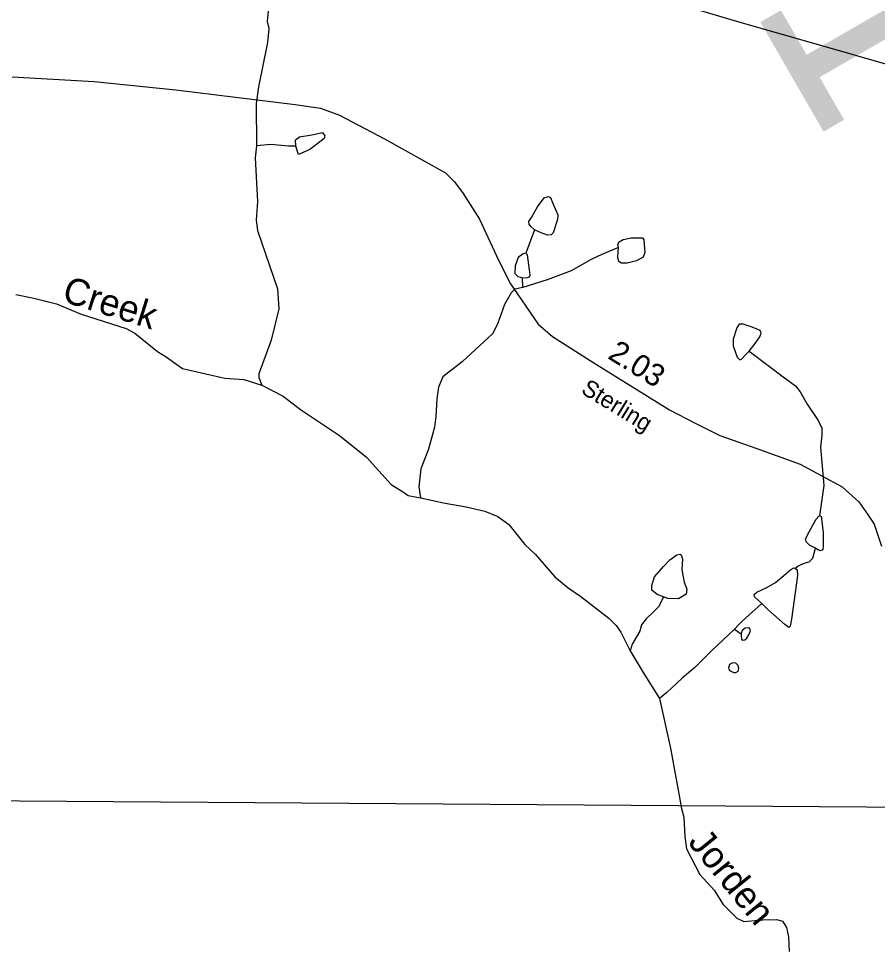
# Model space of a CAD drawing. Extents: x 2056842 to 2160602, y 826753 to 1016856.
# Drawn here: x 2112847 to 2117666, y 946717 to 951923 of the extents above; entities that cross this region are included whole.
import ezdxf

# ---------------------------------------------------------------- set-up
doc = ezdxf.new("R2010")
doc.units = 0
for name, color, linetype in [('Exist Hydrographic Creek Single Shore', 7, 'Continuous'), ('Exist Hydrographic Creek Single Shore Label', 7, 'Continuous'), ('Exist Hydrographic Misc Water Feature', 7, 'Continuous'), ('Exist Hydrographic Pond Under 1500 Sq Ft', 7, 'Continuous'), ('Exist Road Secondary Mileage Hundredths English Label', 7, 'Continuous'), ('Exist Road Secondary Structure Pipe Number Label', 7, 'Continuous'), ('Exist Road Secondary Type 51 Attributed', 7, 'Continuous'), ('Exist Road Secondary Type 51 Label', 7, 'Continuous'), ('Exist Utilities Electrical Transmission Line', 7, 'Continuous')]:
    doc.layers.add(name, color=color, linetype=linetype)

msp = doc.modelspace()

# ---------------------------------------------------------------- linework, layer by layer
at = {"layer": 'Exist Hydrographic Creek Single Shore'}
for points in [[(2114250.4, 952001.7), (2114240.9, 951905.5), (2114250.9, 951867.5), (2114243.3, 951787.6), (2114192.6, 951539.3), (2114180.8, 951445.4), (2114181.8, 951209.4)], [(2114181.8, 951209.4), (2114174.1, 951141.3), (2114187.4, 950897.3), (2114179.6, 950791.4), (2114187.9, 950733.5), (2114299.2, 950406), (2114307.7, 950294), (2114264.7, 950117.7), (2114195.5, 949929.5), (2114195.7, 949909.4), (2114211.9, 949865.5)], [(2112832.6, 950374.2), (2112931.9, 950354.2), (2113060.1, 950322.7), (2113198.3, 950265.3), (2113450.7, 950184.4), (2113498.7, 950158.7), (2113627, 950055.2), (2113675.4, 950025.4), (2113735.3, 949981.7)], [(2114211.9, 949865.5), (2114332, 949804.2), (2114428.2, 949728.7), (2114647, 949583.4), (2114799.3, 949462.1), (2114938.2, 949309), (2115006.2, 949265.2), (2115032.4, 949247.3), (2115102.4, 949233.7)], [(2115102.4, 949233.7), (2115240.5, 949204.2), (2115357.9, 949184), (2115463, 949159.9), (2115535.2, 949129.5), (2115597.3, 949083.8), (2115687.5, 948972.1), (2115747.7, 948916.4), (2115856.4, 948790.8), (2115930.5, 948729.2), (2116000.7, 948679.5), (2116159.3, 948558.4), (2116199.5, 948518.5), (2116225.6, 948480.6), (2116278.2, 948374.8)], [(2116278.2, 948374.8), (2116350.5, 948253.2), (2116443.2, 948107.6)], [(2116443.2, 948107.6), (2116504.4, 947829.7), (2116565.9, 947490.1), (2116580, 947442.2), (2116584.7, 947334.2), (2116595, 947264.4), (2116669.5, 947120.5), (2116750, 947032.8), (2116800.2, 946953), (2116876.7, 946875.6), (2116916.6, 946857.8), (2117023.1, 946866.9), (2117101.6, 946868.2), (2117133.3, 946858), (2117154.8, 946822.6), (2117166.2, 946770.6), (2117171.3, 946688.7)]]:
    msp.add_lwpolyline(points, dxfattribs=at)
at = {"layer": 'Exist Hydrographic Misc Water Feature'}
for p, q in [((2115741.9, 950737.9), (2115692.5, 950606.1)), ((2115675.3, 950414.2), (2115673.5, 950467.9)), ((2116862.9, 948496.9), (2116900.9, 948471.5))]:
    msp.add_line(p, q, dxfattribs=at)
for points in [[(2114402.1, 951206.5), (2114362.2, 951206.3), (2114262.1, 951215.9), (2114182.1, 951209.5)], [(2115741.9, 950737.9), (2115720.4, 950755.6), (2115711.5, 950769.6), (2115709, 950784.8), (2115724.2, 950807.6), (2115758.4, 950865.9), (2115796.4, 950917.8), (2115820.4, 950924.2), (2115831.8, 950919.1), (2115845.8, 950881.1), (2115872.4, 950821.5), (2115869.8, 950794.9), (2115847, 950721.4), (2115834.4, 950710), (2115815.4, 950707.5), (2115778.6, 950720.1), (2115741.9, 950737.9)], [(2116212.5, 950637.8), (2116210, 950656.8), (2116216.3, 950669.4), (2116239.1, 950683.4), (2116284.7, 950693.5), (2116346.8, 950693.5), (2116355.7, 950680.8), (2116359.5, 950630.2), (2116360.7, 950609.9), (2116351.9, 950584.5), (2116313.9, 950563), (2116261.9, 950550.3), (2116230.3, 950550.3), (2116215.1, 950560.5), (2116208.7, 950584.5), (2116212.5, 950637.8)], [(2116212.5, 950637.8), (2116118.8, 950598.5), (2116059.3, 950570.6), (2115946.6, 950507.2), (2115813.1, 950456.7), (2115675.3, 950414.2)], [(2115692.5, 950606.1), (2115677.3, 950603.5), (2115650.7, 950582), (2115633, 950536.4), (2115631.7, 950493.3), (2115648.2, 950475.5), (2115673.5, 950467.9)], [(2115673.5, 950467.9), (2115702.7, 950469.2), (2115712.8, 950473), (2115717.8, 950483.2), (2115712.8, 950512.3), (2115702.7, 950597.2), (2115692.5, 950606.1)], [(2115675.3, 950414.2), (2115631.4, 950403.9), (2115611.5, 950383.8), (2115573.8, 950317.7), (2115536.3, 950213.6), (2115508.6, 950155.5), (2115335.3, 949996.7), (2115227.7, 949912.2), (2115203.9, 949854.2), (2115194.1, 949790.1), (2115188.5, 949690), (2115180.9, 949630), (2115147.3, 949507.9), (2115104.4, 949397.4), (2115093, 949296), (2115102.6, 949233.8)], [(2116945.1, 950056.7), (2116979.3, 950099.9), (2117005.9, 950136.7), (2117013.5, 950157), (2117008.4, 950172.2), (2116962.8, 950191.2), (2116912.2, 950208.9), (2116890.6, 950207.6), (2116876.7, 950187.4), (2116856.4, 950124), (2116856.4, 950086), (2116878, 950023.9), (2116893.2, 950007.4), (2116903.3, 950011.2), (2116929.9, 950040.4), (2116945.1, 950056.7)], [(2116945.1, 950056.7), (2117060.4, 949970.5), (2117137.6, 949913.5), (2117206, 949862.8), (2117231.3, 949829.5), (2117271.9, 949759.8), (2117333.9, 949667.3), (2117354.2, 949625.5), (2117354.2, 949585.7), (2117345.3, 949518.5), (2117365.6, 949303.1), (2117341.5, 949132.8)], [(2113735.3, 949981.7), (2113767.7, 949959.9), (2114003.9, 949904.9), (2114111.8, 949897.3), (2114211.9, 949865.8)], [(2117318.7, 948951.5), (2117284.5, 948968), (2117266.8, 948985.8), (2117263, 949001), (2117270.6, 949022.5), (2117293.4, 949064.3), (2117322.5, 949113.8), (2117337.7, 949131.5), (2117341.5, 949132.8)], [(2117341.5, 949132.8), (2117349.1, 949130.2), (2117351.7, 949118.8), (2117361.8, 949037.7), (2117360.5, 948964.2), (2117359.3, 948941.4), (2117345.3, 948936.3), (2117331.4, 948942.7), (2117318.7, 948951.5)], [(2116465, 948677.8), (2116429.6, 948692), (2116400.5, 948716.1), (2116399.2, 948741.4), (2116415.7, 948790.9), (2116465.1, 948849.1), (2116501.8, 948885.9), (2116539.8, 948915), (2116556.3, 948918.8), (2116565.1, 948913.8), (2116572.7, 948891), (2116568.9, 948830.1), (2116581.6, 948760.4), (2116595.5, 948722.4), (2116591.7, 948693.3), (2116548.7, 948667.9), (2116489.2, 948669.2), (2116465, 948677.8)], [(2117204.7, 948839.4), (2117218.7, 948851.4), (2117255.4, 948866.6), (2117283.3, 948875.5), (2117303.5, 948895.8), (2117318.7, 948951.5)], [(2117017.3, 948641.7), (2116975.5, 948678.5), (2116974.2, 948691.1), (2116989.4, 948705.1), (2117045.2, 948731.7), (2117093.3, 948759.6), (2117141.4, 948798.8), (2117180.7, 948831.8), (2117197.1, 948840.7), (2117204.7, 948839.4)], [(2117204.7, 948839.4), (2117214.9, 948829.3), (2117217.4, 948797.6), (2117204.7, 948702.5), (2117183.2, 948553), (2117176.9, 948513.7), (2117168, 948507.4), (2117145.2, 948522.6), (2117050.2, 948607.5), (2117017.3, 948641.7)], [(2116465, 948677.8), (2116439.1, 948623.6), (2116409.4, 948593.5), (2116367.4, 948555.4), (2116341.5, 948521.2), (2116333.5, 948485.2), (2116290.1, 948412.9), (2116278.2, 948374.9)], [(2117017.3, 948641.7), (2116907.3, 948541.7), (2116885.7, 948522.2), (2116862.9, 948496.9)], [(2116862.9, 948496.9), (2116732.2, 948373), (2116640.7, 948282.5), (2116570.8, 948222.2), (2116539.9, 948193.6), (2116483.2, 948141.9), (2116443.4, 948107.7)], [(2116900.9, 948471.5), (2116900.9, 948460.1), (2116903.4, 948441.1), (2116909.8, 948436), (2116921.2, 948437.3), (2116932.6, 948446.2), (2116946.5, 948469), (2116952.8, 948490.5), (2116950.3, 948499.4), (2116945.2, 948504.5), (2116923.7, 948503.2), (2116907.2, 948489.2), (2116900.9, 948471.5)], [(2116859.1, 948254.4), (2116870.5, 948254.4), (2116884.4, 948260.8), (2116888.2, 948276), (2116884.4, 948292.4), (2116870.5, 948306.4), (2116854, 948308.9), (2116835, 948298.8), (2116830, 948278.5), (2116835, 948265.8), (2116847.7, 948259.5), (2116859.1, 948254.4)]]:
    msp.add_lwpolyline(points, dxfattribs=at)
at = {"layer": 'Exist Hydrographic Pond Under 1500 Sq Ft'}
for points in [[(2114401.9, 951206.5), (2114401.6, 951242.3), (2114423.6, 951258.5), (2114491.5, 951270.6)], [(2114491.5, 951270.6), (2114551.5, 951283.1), (2114565.5, 951265.1), (2114561.6, 951249.1), (2114511.9, 951210.8)], [(2114511.9, 951210.8), (2114481.9, 951188.7), (2114418, 951160.5), (2114401.9, 951206.5)]]:
    msp.add_lwpolyline(points, dxfattribs=at)
at = {"layer": 'Exist Road Secondary Type 51 Attributed'}
msp.add_lwpolyline([(2112811.8, 951596.2), (2113271.1, 951569.2), (2113728.5, 951522.8), (2114398.9, 951439.8), (2114541.2, 951420.6), (2114648.3, 951380.6), (2114899.4, 951247.8), (2115242.5, 951058.1), (2115293.7, 951006.9), (2115341.6, 950941.3), (2115432.8, 950797.3), (2115528.1, 950591.5), (2115603.2, 950441.1), (2115761.3, 950208.3), (2115842.9, 950139.5), (2116074.8, 949990.7), (2116499.5, 949727.5), (2116643.4, 949652.2), (2116780.9, 949583.4), (2116988.8, 949511.4), (2117103, 949470.5), (2117232.5, 949422.5), (2117467.6, 949296.1), (2117560.4, 949211.3), (2117613.1, 949136.1), (2117647.6, 949085.7), (2117689.2, 948962.5)], dxfattribs=at)
at = {"layer": 'Exist Utilities Electrical Transmission Line'}
for points in [[(2122197.2, 950354.8), (2119518.1, 951136.9), (2118210.5, 951525.1), (2116877.1, 951907.2), (2112075.6, 953327.9), (2110490.2, 953808.8), (2107782.8, 954617.7), (2104295.7, 955656.9)], [(2120901.1, 947217.5), (2120036.3, 947393.7), (2119576, 947479.6), (2118660.2, 947491.7), (2111530.8, 947542.2), (2110519.5, 947848.7), (2110167.3, 947945.6), (2107751.1, 948684.1), (2106854.4, 948941.2)]]:
    msp.add_lwpolyline(points, dxfattribs=at)

# ---------------------------------------------------------------- texts
at = {"layer": 'Exist Hydrographic Creek Single Shore Label'}
for s, rotation, p in [('Creek', 342.5444, (2113084.4, 950338.3)), ('Jorden', 309.13, (2116598.2, 947299.5))]:
    msp.add_text(s, height=150, rotation=rotation, dxfattribs=at).set_placement(p)
at = {"layer": 'Exist Road Secondary Mileage Hundredths English Label'}
msp.add_text('2.03', height=125, rotation=328.2083, dxfattribs=at).set_placement((2116146.7, 950019.6))
at = {"layer": 'Exist Road Secondary Structure Pipe Number Label'}
msp.add_text('P271', height=1230.31, rotation=300, dxfattribs=at).set_placement((2115482.3, 954546.3))
at = {"layer": 'Exist Road Secondary Type 51 Label'}
msp.add_text('Sterling', height=95, rotation=328.6718, dxfattribs=at).set_placement((2115997, 949824.4))

doc.saveas('drawing.dxf')
